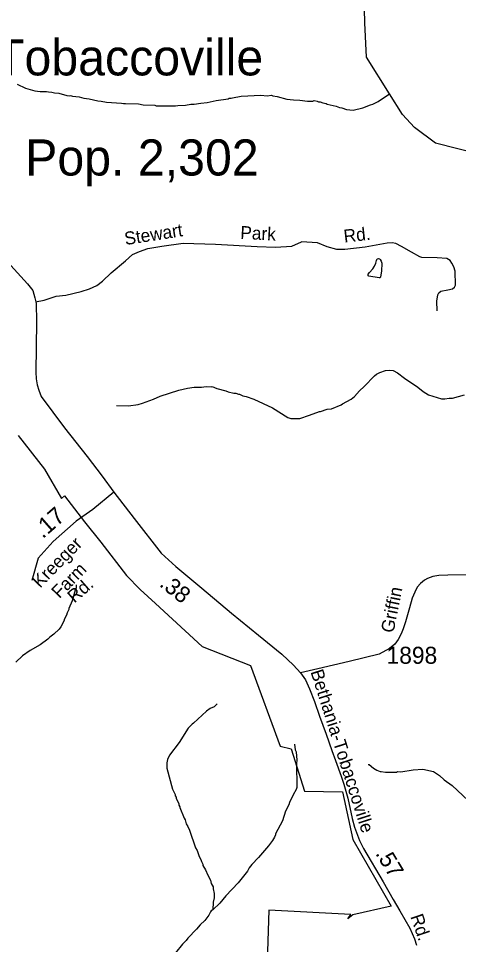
# Model space of a CAD drawing. Extents: x 1547597 to 1699558, y 810033 to 920809.
# Drawn here: x 1597966 to 1601196, y 901219 to 908014 of the extents above; entities that cross this region are included whole.
import ezdxf

# ---------------------------------------------------------------- set-up
doc = ezdxf.new("R2010")
doc.units = 0
for name, color, linetype in [('Exist Boundary Political City Limit New Hole', 7, 'Continuous'), ('Exist Civil Demographics Community Label', 7, 'Continuous'), ('Exist Hydrographic Creek Single Shore', 7, 'Continuous'), ('Exist Hydrographic Misc Water Feature', 7, 'Continuous'), ('Exist Road Non-System Type 51', 7, 'Continuous'), ('Exist Road Non-System Type 51 Label', 7, 'Continuous'), ('Exist Road Secondary Mileage Hundredths English Label', 7, 'Continuous'), ('Exist Road Secondary Type 10 Attributed', 7, 'Continuous'), ('Exist Road Secondary Type 51 Attributed', 7, 'Continuous'), ('Exist Road Secondary Type 51 Label', 7, 'Continuous'), ('Exist Road Secondary Type 51 Number Label', 7, 'Continuous')]:
    doc.layers.add(name, color=color, linetype=linetype)

msp = doc.modelspace()

# ---------------------------------------------------------------- linework, layer by layer
at = {"layer": 'Exist Boundary Political City Limit New Hole'}
for points in [[(1597962.2, 904955.2), (1598155.2, 904707), (1598280.4, 904492.2), (1598303.3, 904511.3), (1598450, 904321.6), (1598570.6, 904172.1), (1598758.3, 903927.3), (1598857.7, 903823.1), (1598971.3, 903722.2), (1599313.5, 903404.8), (1599667.9, 903267)], [(1599667.9, 903267), (1599885.7, 902673.5), (1599968.3, 902656), (1600065, 902343.3), (1600344.9, 902339), (1600421.7, 901990.6), (1600702.3, 901500.4), (1600420.8, 901436.4), (1600382.7, 901407.5), (1600406.5, 901440.3), (1599804.5, 901471), (1599779.5, 900716)]]:
    msp.add_lwpolyline(points, dxfattribs=at)
at = {"layer": 'Exist Hydrographic Creek Single Shore'}
msp.add_lwpolyline([(1604045.3, 904573.2), (1603791.1, 904566.4), (1603355.7, 904819.5), (1602985.6, 905198), (1602745.3, 905487.4), (1602650.7, 905687.5), (1602450.1, 906044.3), (1602193.6, 906494.4), (1601988.7, 906721.9), (1601814.7, 906833.6), (1601500.7, 906978), (1601027.7, 907098.5), (1600872.5, 907213.4), (1600784.8, 907310.2), (1600689.5, 907462), (1600521.9, 907730.2), (1600508.4, 907982.4), (1600493.2, 908593.5)], dxfattribs=at)
at = {"layer": 'Exist Hydrographic Misc Water Feature'}
for points in [[(1597954.6, 907532.4), (1598018, 907503.3), (1598085.7, 907484.2), (1598125.6, 907477.6), (1598171.6, 907478.8), (1598185.5, 907474.5), (1598209.5, 907474.1), (1598229.4, 907467.8), (1598261.3, 907465.3), (1598321, 907448.3), (1598341, 907445.9), (1598347.1, 907447.8), (1598360.9, 907443.5), (1598410.8, 907438.7), (1598444.7, 907428.2), (1598484.5, 907425.5), (1598548.3, 907408.5)], [(1598548.3, 907408.5), (1598572.3, 907408.1), (1598612.1, 907399.3), (1598722, 907393.5), (1598735.9, 907389.3), (1598751.9, 907391), (1598847.8, 907387.4), (1598879.7, 907380.8), (1598967.5, 907377.4), (1598975.5, 907373.2), (1599119.5, 907372.8), (1599135.5, 907376.5), (1599191.5, 907377.6), (1599231.5, 907384.9), (1599255.5, 907384.5), (1599303.7, 907393.7), (1599351.7, 907396.9), (1599415.9, 907411.8), (1599504.1, 907424.4), (1599512.2, 907428.2), (1599528.2, 907428), (1599536.2, 907431.7), (1599600.3, 907442.7), (1599744.4, 907452.3), (1599792.4, 907447.4), (1599824.4, 907450.9), (1599832.2, 907446.8), (1599864.2, 907442.2), (1599935.9, 907423), (1599983.8, 907416.3), (1600031.7, 907415.4), (1600087.5, 907406.5), (1600127.5, 907407.8), (1600135.6, 907411.7), (1600159.5, 907407.2), (1600167.4, 907403.1), (1600181.4, 907402.9), (1600199.3, 907394.6), (1600225.2, 907390.1), (1600231.2, 907386), (1600298.8, 907371), (1600322.7, 907360.5), (1600338.6, 907358.2), (1600374.4, 907345.6), (1600422.3, 907340.8), (1600494.6, 907357.6), (1600551, 907380.7), (1600566.9, 907384.4), (1600607.2, 907405.7), (1600689.5, 907462)], [(1600622.2, 906245.4), (1600629.6, 906234.2), (1600634.4, 906217.6), (1600631.6, 906160.5), (1600624.2, 906118), (1600620.6, 906112), (1600613.1, 906110.6), (1600537.9, 906122.6), (1600533.5, 906126.7), (1600533.6, 906136.6), (1600543.3, 906149), (1600567.7, 906176.4), (1600580.5, 906196.3), (1600589.8, 906218.8), (1600595, 906237.2), (1600600.2, 906250.1), (1600607.8, 906252.6), (1600615.2, 906251), (1600622.2, 906245.4)], [(1598684.5, 905174.2), (1598772.3, 905170.7), (1598844.5, 905181.6), (1598876.7, 905190.8), (1598957.1, 905219.6), (1599005.4, 905242.8), (1599142, 905286.6), (1599206.2, 905301.5), (1599254.3, 905308.6), (1599310.3, 905307.7), (1599342.4, 905313.2), (1599382.4, 905310.5), (1599388.3, 905312.4), (1599422.1, 905299.8), (1599487.9, 905282.7), (1599505.7, 905274.4), (1599545.5, 905265.8), (1599561.5, 905265.5), (1599581.4, 905257.2), (1599589.4, 905257), (1599613.1, 905244.7), (1599637, 905240.3), (1599692.7, 905221.3), (1599831.6, 905156.9), (1599942.5, 905085), (1599966.3, 905078.7), (1600030.3, 905079.6), (1600102.6, 905102.4), (1600175.1, 905131.2), (1600183.1, 905131.1), (1600231.3, 905146.2), (1600263.4, 905149.6), (1600335.8, 905178.4), (1600343.9, 905186.3), (1600408.4, 905221.2), (1600432.7, 905240.8), (1600469.3, 905282.2), (1600503.8, 905313.6), (1600579, 905392.3), (1600595.2, 905404.1), (1600619.4, 905415.7), (1600659.6, 905431), (1600691.7, 905434.4), (1600715.6, 905430), (1600747.3, 905413.5), (1600798.7, 905374.7), (1600897.6, 905308.9), (1600937.1, 905276.3), (1600976.6, 905253.6), (1601072.1, 905224.1), (1601096.1, 905223.6), (1601128.2, 905229.1), (1601152.2, 905228.7), (1601240.5, 905253.2)], [(1598389.5, 903859.3), (1598389.2, 903835.3), (1598380.9, 903819.4), (1598359.7, 903739.9), (1598334.8, 903684.2), (1598334.6, 903676.2), (1598322.2, 903652.4), (1598318, 903636.5), (1598301.5, 903604.9), (1598301.4, 903596.9), (1598276.6, 903549.3), (1598264.4, 903533.5), (1598223.8, 903496.2), (1598195.5, 903474.7), (1598181.3, 903458.9), (1598124.6, 903417.9), (1598050, 903377), (1597995.4, 903338), (1597946.7, 903290.8)], [(1599423.1, 902986), (1599402.8, 902964.3), (1599372.5, 902950.8), (1599346.3, 902931.3), (1599250.9, 902842.9), (1599240.8, 902837), (1599210.3, 902805.6), (1599144.7, 902702.6), (1599075.2, 902607.9), (1599058.7, 902576.1), (1599054.3, 902552.2), (1599055.7, 902512.2), (1599097.2, 902359.5), (1599116.5, 902319.2), (1599116.4, 902311.2), (1599124.2, 902299.1), (1599124.1, 902293), (1599143.5, 902250.7), (1599143.4, 902242.7), (1599151.2, 902230.6), (1599151.1, 902224.6), (1599181.7, 902146.1), (1599189.5, 902133.9), (1599197.1, 902103.9), (1599208.8, 902085.6), (1599220.4, 902057.4), (1599266.2, 901928.7), (1599277.9, 901908.5), (1599293.2, 901864.3), (1599304.9, 901844.1), (1599308.6, 901828), (1599320.2, 901807.8), (1599320.1, 901799.8), (1599339.6, 901767.5), (1599355, 901727.2), (1599374.4, 901690.9), (1599380, 901666.8), (1599395.6, 901642.5), (1599395.4, 901626.5), (1599402.9, 901594.4), (1599402.4, 901562.4), (1599393.8, 901530.6), (1599392.9, 901472.6)], [(1599992.1, 902688.4), (1599997.4, 902648.3), (1600003.2, 902632.2), (1600008.2, 902572.1), (1600005.8, 902548.1), (1600009, 902372.1), (1600004.7, 902356.2), (1599982.1, 902316.6), (1599955.3, 902261.1), (1599951, 902245.2), (1599926.3, 902197.6), (1599905.1, 902125.9), (1599853.6, 902030.8), (1599853.5, 902022.8), (1599845.3, 902006.9), (1599830.8, 901983.2), (1599800.3, 901943.6), (1599726.8, 901856.9), (1599678, 901805.7), (1599659.7, 901782.1), (1599647.3, 901758.3), (1599578, 901671.4), (1599488.5, 901577), (1599443.7, 901521.7), (1599392.9, 901472.6)], [(1600533.4, 902539.3), (1600539.5, 902541.2), (1600573, 902512.7), (1600596.7, 902498.2), (1600620.6, 902487.8), (1600628.6, 902489.7), (1600660.5, 902483.1), (1600740.4, 902483.8), (1600748.5, 902487.6), (1600772.5, 902487.2), (1600864.7, 902501.7), (1600934.7, 902504.6), (1601012.4, 902489.2), (1601057.8, 902458.4), (1601091.4, 902427.9), (1601148.7, 902384.9), (1601266.9, 902276.9)], [(1599392.9, 901472.6), (1599380.8, 901466.8), (1599374.7, 901458.9), (1599362.3, 901435.1), (1599333.7, 901395.6), (1599299.2, 901364.2), (1599272.7, 901332.6), (1599207.7, 901265.7), (1599197.4, 901249.8), (1599169, 901222.4), (1599117.9, 901159.2)]]:
    msp.add_lwpolyline(points, dxfattribs=at)
at = {"layer": 'Exist Road Non-System Type 51'}
for points in [[(1598646.2, 906146.6), (1598750.1, 906236.4), (1598803, 906281.1), (1598854.5, 906305.3), (1598916, 906326.7), (1599018.2, 906342.6), (1599174.7, 906365.2), (1599412.3, 906358.2), (1599717.8, 906341.6), (1599851.5, 906334.9), (1599971.7, 906342.2), (1600044.2, 906374.8)], [(1601038.7, 905869.7), (1601038.4, 905939.7), (1601045.3, 905985.6), (1601052.4, 906001.7), (1601065.9, 906013), (1601118.1, 906024), (1601152.3, 906031.3), (1601167.7, 906041.8), (1601174.8, 906056.8), (1601170.9, 906158.8), (1601163, 906192.4), (1601148.3, 906219.3), (1601134.5, 906238), (1601110.9, 906252.1), (1601039.2, 906257.5), (1600927.2, 906260), (1600911.5, 906265.5), (1600852.2, 906299.5), (1600777.2, 906341.1), (1600735.6, 906361.9), (1600709.2, 906367.3), (1600673.6, 906365.2), (1600511.1, 906336.7), (1600362.9, 906319.9), (1600302.8, 906319.3), (1600231.4, 906338.8), (1600160.2, 906368.2), (1600044.2, 906374.8)], [(1598090.7, 905935.6), (1598153, 905947.7), (1598241.9, 905976.8), (1598312.9, 905983.7), (1598425.5, 906009.4), (1598485.9, 906030), (1598540.3, 906054.9), (1598582.9, 906085.9), (1598646.2, 906146.6)]]:
    msp.add_lwpolyline(points, dxfattribs=at)
at = {"layer": 'Exist Road Secondary Type 10 Attributed'}
msp.add_lwpolyline([(1598666.7, 904539.1), (1598510.3, 904411.9), (1598388.6, 904324.5), (1598219.5, 904176), (1598110.1, 904054.8), (1598064.2, 903890.9)], dxfattribs=at)
at = {"layer": 'Exist Road Secondary Type 51 Attributed'}
for points in [[(1597908.1, 906202.4), (1598032.3, 906066.4), (1598069.7, 906017.2), (1598086, 905965.2), (1598094, 905924.2), (1598098.5, 905787.4), (1598092, 905419.9), (1598095, 905369), (1598103, 905325), (1598113.9, 905287.1), (1598132.9, 905240.2), (1598303.7, 905009.5), (1598469, 904799.7), (1598580.8, 904654.9), (1598666.7, 904539.1)], [(1598666.7, 904539.1), (1598814.5, 904344.4), (1599012.2, 904091.7), (1599121.6, 903992.8), (1599312.8, 903835), (1599530.5, 903650.3), (1599727.3, 903489.5), (1599898.1, 903349.7), (1599984.7, 903267.8), (1600035.4, 903211.9)], [(1601428, 903933.9), (1601117.9, 903929.4), (1601053, 903926.4), (1601008.3, 903919.4), (1600968.9, 903904.4), (1600945.9, 903893.5), (1600916.4, 903867.5), (1600893.5, 903840), (1600874.7, 903804.6), (1600857.3, 903761.1), (1600836.3, 903690.7), (1600806.6, 903586.4), (1600790.1, 903534.9), (1600774.9, 903498.5), (1600752.7, 903457.5), (1600728.2, 903423.6), (1600690.7, 903390.6), (1600613.3, 903350.2), (1600394.6, 903296.3), (1600277.8, 903268.8), (1600163.5, 903240.9), (1600035.4, 903211.9)], [(1600035.4, 903211.9), (1600071.8, 903161.9), (1600103, 903095), (1600138.5, 903001.7), (1600176.7, 902895.8), (1600223.9, 902762.5), (1600267.1, 902643.1), (1600293.5, 902569.2), (1600335.2, 902453.9), (1600354.2, 902395), (1600383.4, 902292.1), (1600416.1, 902143.8), (1600433.6, 902079.9), (1600468.8, 901983.5), (1600497.7, 901923.1), (1600642.6, 901677.9), (1600717, 901549.6), (1600765.9, 901467.2), (1600838.8, 901337.9), (1600872.7, 901260.5), (1600888, 901214)]]:
    msp.add_lwpolyline(points, dxfattribs=at)

# ---------------------------------------------------------------- texts
at = {"layer": 'Exist Civil Demographics Community Label'}
for s, p in [('Tobaccoville', (1597792.9, 907596.2)), ('Pop. 2,302', (1598014.5, 906861.6))]:
    msp.add_text(s, height=265, dxfattribs=at).set_placement(p)
at = {"layer": 'Exist Road Non-System Type 51 Label'}
for s, rotation, p in [('Stewart', 8.86377, (1598750.7, 906350.7)), ('Park', 357.12386, (1599592.4, 906397.2)), ('Rd.', 6.46683, (1600358.3, 906368.9))]:
    msp.add_text(s, height=95, rotation=rotation, dxfattribs=at).set_placement(p)
at = {"layer": 'Exist Road Secondary Mileage Hundredths English Label'}
for s, height, rotation, p in [('.17', 125, 41.27842, (1598143.4, 904192.4)), ('.38', 120, 321.31576, (1598993.4, 903854)), ('.57', 120, 301.14626, (1600583, 901887.2))]:
    msp.add_text(s, height=height, rotation=rotation, dxfattribs=at).set_placement(p)
at = {"layer": 'Exist Road Secondary Type 51 Label'}
for s, rotation, p in [('Kreeger', 45.55147, (1598124.1, 903829.6)), ('Farm', 45.59294, (1598265.5, 903752.7)), ('Rd.', 41.27842, (1598376.2, 903720.3)), ('Griffin', 78.63256, (1600718.4, 903500.8)), ('Bethania-Tobaccoville', 287.68833, (1600108.8, 903220.7)), ('Rd.', 288.82659, (1600842, 901424.7))]:
    msp.add_text(s, height=95, rotation=rotation, dxfattribs=at).set_placement(p)
at = {"layer": 'Exist Road Secondary Type 51 Number Label'}
msp.add_text('1898', height=125, dxfattribs=at).set_placement((1600668.4, 903279))

doc.saveas('drawing.dxf')
